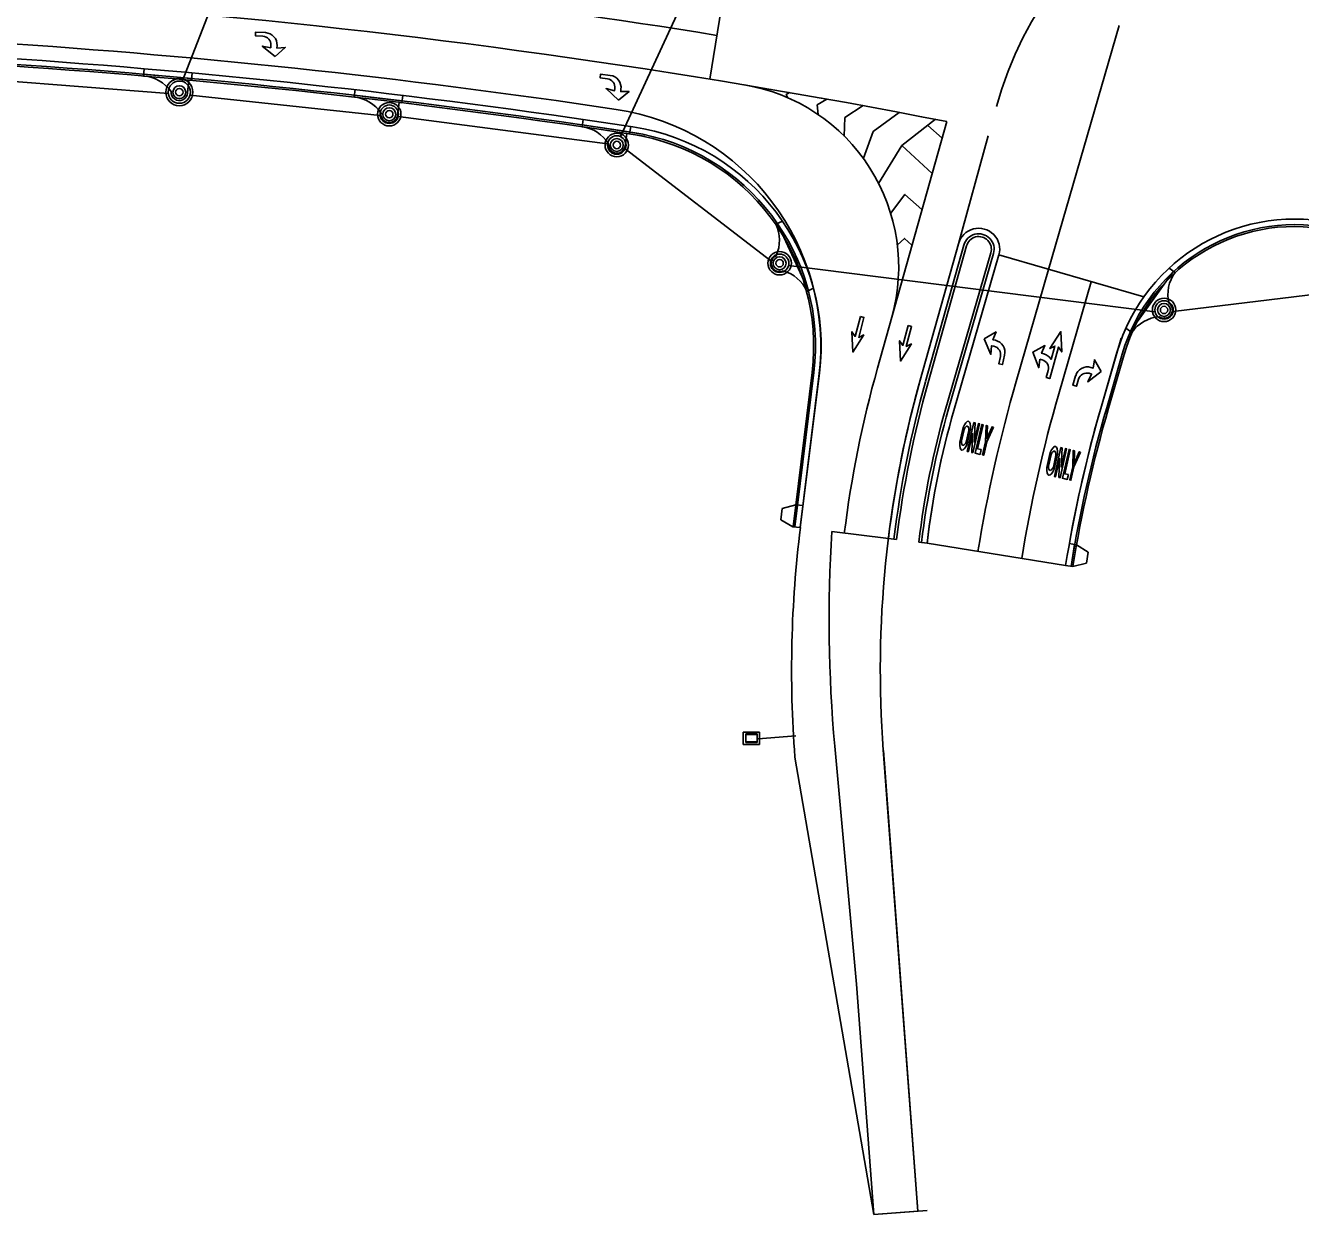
# Model space of a CAD drawing. Extents: x 468143 to 491361, y 1438528 to 1468730.
# Drawn here: x 486680.1 to 487025, y 1467062 to 1467383.7 of the extents above; entities that cross this region are included whole.
import ezdxf

# ---------------------------------------------------------------- set-up
doc = ezdxf.new("R2010")
doc.units = 0
doc.layers.add('Default', color=7, linetype='Continuous')
doc.layers.add('Xreference_dp', color=7, linetype='Continuous')

# ---------------------------------------------------------------- blocks, each defined once
blk = doc.blocks.new('POINT_DISPLAY')
at = {"layer": 'Default'}
blk.add_line((0, 0), (0, 0), dxfattribs=at)
blk = doc.blocks.new('InltCurb1_35')
at = {"layer": 'Default'}
for p, q in [((2.25, 2), (2.25, 5.5)), ((-10, 2), (-10, 0)), ((-10, 1.5), (3, 1.5)), ((3, 2), (2.25, 2)), ((3, 0), (3, 2))]:
    blk.add_line(p, q, dxfattribs=at)
for radius in [1.75, 1]:
    blk.add_circle((0, 5.5), radius, dxfattribs=at)
for centre, radius, start, end in [((0, 5.5), 2.25, 0, 180), ((-9.85, 12), 10, 269.1432, 319.4677)]:
    blk.add_arc(centre, radius, start, end, dxfattribs=at)
for p in [(-0.66, 7.12), (0, 7.75), (0, 7.25), (0, 7.25), (0.7, 7.1), (-1.75, 5.5), (-1.75, 5.5), (-1.62, 4.84), (-1.6, 6.2), (-1.26, 4.28), (-1.22, 6.76), (-0.7, 3.9), (0, 5.5), (0, 5.5), (0, 3.75), (0, 3.75), (0.66, 3.88), (1.22, 4.24), (1.26, 6.72), (1.6, 4.8), (1.62, 6.16), (1.75, 5.5), (1.75, 5.5), (0, 0), (0, 0)]:
    blk.add_blockref('POINT_DISPLAY', p, dxfattribs=at)
blk = doc.blocks.new('InltCurb2_35')
at = {"layer": 'Default'}
for p, q in [((-10, 2), (-10, 0)), ((-10, 1.5), (10, 1.5)), ((10, 2), (10, 0))]:
    blk.add_line(p, q, dxfattribs=at)
for radius in [1.75, 1]:
    blk.add_circle((0, 5.5), radius, dxfattribs=at)
for centre, radius, start, end in [((0, 5.5), 2.25, 0, 180), ((-9.85, 12), 10, 269.1432, 319.4677), ((9.85, 12), 10, 220.5323, 270.8568)]:
    blk.add_arc(centre, radius, start, end, dxfattribs=at)
for p in [(-0.66, 7.12), (0, 7.75), (0, 7.25), (0, 7.25), (0.7, 7.1), (-1.75, 5.5), (-1.75, 5.5), (-1.62, 4.84), (-1.6, 6.2), (-1.26, 4.28), (-1.22, 6.76), (-0.7, 3.9), (0, 5.5), (0, 5.5), (0, 3.75), (0, 3.75), (0.66, 3.88), (1.22, 4.24), (1.26, 6.72), (1.6, 4.8), (1.62, 6.16), (1.75, 5.5), (1.75, 5.5), (0, 0), (0, 0)]:
    blk.add_blockref('POINT_DISPLAY', p, dxfattribs=at)
blk = doc.blocks.new('JBottom50Dia')
at = {"layer": 'Default'}
for radius in [3.17, 2.5, 2.5]:
    blk.add_circle((0, 0), radius, dxfattribs=at)
for p in [(-2.29, 1.01), (-1.74, 1.79), (-0.94, 2.32), (0, 2.5), (0, 2.5), (0, 2.5), (0, 0), (0, 0), (0, 0), (1.01, 2.29), (1.79, 1.74), (2.32, 0.94), (2.5, 0), (2.5, 0), (-2.5, 0), (-2.5, 0), (-2.32, -0.94), (-1.79, -1.74), (-1.01, -2.29), (0, -2.5), (0, -2.5), (0, -2.5), (0.94, -2.32), (1.74, -1.79), (2.29, -1.01)]:
    blk.add_blockref('POINT_DISPLAY', p, dxfattribs=at)
blk = doc.blocks.new('JBottom60Dia')
at = {"layer": 'Default'}
for radius in [3.67, 3, 3]:
    blk.add_circle((0, 0), radius, dxfattribs=at)
for p in [(-2.75, 1.21), (-2.09, 2.15), (-1.13, 2.78), (0, 3), (0, 3), (0, 3), (0, 0), (0, 0), (0, 0), (1.21, 2.75), (2.15, 2.09), (2.78, 1.13), (3, 0), (3, 0), (-3, 0), (-3, 0), (-2.78, -1.13), (-2.15, -2.09), (-1.21, -2.75), (0, -3), (0, -3), (0, -3), (1.13, -2.78), (2.09, -2.15), (2.75, -1.21)]:
    blk.add_blockref('POINT_DISPLAY', p, dxfattribs=at)
blk = doc.blocks.new('Flume1Barrl2')
at = {"layer": 'Default'}
for p, q in [((-3, 0.5), (-1.52, 4)), ((-1.52, 4), (1.52, 4)), ((1.52, 4), (3, 0.5)), ((-3, -1.5), (-3, 0.5)), ((-3, 0), (3, 0)), ((3, -1.5), (3, 0.5))]:
    blk.add_line(p, q, dxfattribs=at)
for p in [(0, 4), (0, 0), (0, 0), (0, -1.5)]:
    blk.add_blockref('POINT_DISPLAY', p, dxfattribs=at)
blk = doc.blocks.new('DBICnoPvt')
at = {"layer": 'Default'}
for p, q in [((2.21, 1.67), (-2.21, 1.67)), ((-2.21, 1.67), (-2.21, -1.67)), ((-1.54, 1.19), (-1.54, -1.19)), ((1.54, 1.19), (-1.54, 1.19)), ((1.54, 1), (-1.54, 1)), ((1.54, -1.19), (1.54, 1.19)), ((2.21, -1.67), (2.21, 1.67)), ((-2.21, -1.67), (2.21, -1.67)), ((-1.54, -1), (1.54, -1)), ((-1.54, -1.19), (1.54, -1.19))]:
    blk.add_line(p, q, dxfattribs=at)
for p in [(-1.54, 1), (-1.54, 0), (-1.54, 0), (0, 1.67), (0, 1), (0, 1), (0, 0), (0, 0), (1.54, 1), (1.54, 0), (1.54, 0), (-1.54, -1), (0, -1), (0, -1), (0, -1.67), (1.54, -1)]:
    blk.add_blockref('POINT_DISPLAY', p, dxfattribs=at)
blk = doc.blocks.new('DALeftTurn_1')
at = {"layer": 'Default'}
for points in [[(5.67, 3.17), (2, 0.5), (4.33, 0.83), (4.33, 0.17)], [(6, 0.17), (6, 0.83), (8.25, 0.5), (5.67, 3.17)], [(2, -2.17), (0, -2.17), (0, -3.17), (2.67, -3.17)]]:
    blk.add_lwpolyline(points, dxfattribs=at)
for centre, radius in [((2, 0.17), 2.33), ((2.67, 0.17), 3.33)]:
    blk.add_arc(centre, radius, 270, 0, dxfattribs=at)
blk = doc.blocks.new('ONLY_5')
at = {"layer": 'Default'}
for p, q in [((1.94, 3.96), (6.06, 3.96)), ((5.6, 3.63), (2.4, 3.63)), ((6.06, 1.96), (1.94, 1.96)), ((2.4, 2.29), (5.6, 2.29))]:
    blk.add_line(p, q, dxfattribs=at)
for points in [[(0, -0.12), (0, 0.21), (5, 1.13), (0, 1.13), (0, 1.46), (8, 1.46), (8, 1.13), (2.9, 0.21), (8, 0.21), (8, -0.12), (0, -0.12)], [(1.33, -2.12), (0, -2.12), (0, -0.79), (8, -0.79), (8, -1.12), (1.33, -1.12), (1.33, -2.12)], [(8, -3.96), (3.67, -3.12), (0, -3.12), (0, -2.79), (3.67, -2.79), (8, -1.96), (8, -2.3), (4.57, -2.96), (8, -3.62), (8, -3.96)]]:
    blk.add_lwpolyline(points, dxfattribs=at)
for major_axis, ratio, start_param, end_param in [((4, 0), 0.291667, 2.111896, 4.171289), ((2.67, 0), 0.3125, 2.214297, 4.068888), ((2.67, 0), 0.3125, 5.35589, 7.210481), ((4, 0), 0.291667, 5.253489, 7.312882)]:
    blk.add_ellipse((4, 2.96), major_axis=major_axis, ratio=ratio, start_param=start_param, end_param=end_param, dxfattribs=at)
blk = doc.blocks.new('DALeftThru')
at = {"layer": 'Default'}
for points in [[(4.33, 0.83), (2, 0.5), (5.67, 3.17), (8.25, 0.5), (6, 0.83), (6, 0.17)], [(4.33, 0.17), (4.33, 0.83)], [(5.05, -2.17), (8.83, -2.17), (7.83, -1), (13.08, -2.67), (7.83, -4.33), (8.83, -3.17), (0, -3.17), (0, -2.17), (2, -2.17)]]:
    blk.add_lwpolyline(points, dxfattribs=at)
for centre, radius, start, end in [((2, 0.17), 2.33, 270, 0), ((2.67, 0.17), 3.33, 315.573, 360)]:
    blk.add_arc(centre, radius, start, end, dxfattribs=at)
blk = doc.blocks.new('DARightTurn')
at = {"layer": 'Default'}
for points in [[(2, 2.17), (0, 2.17), (0, 3.17), (2.67, 3.17)], [(5.67, -3.17), (2, -0.5), (4.33, -0.83), (4.33, -0.17)], [(6, -0.17), (6, -0.83), (8.25, -0.5), (5.67, -3.17)]]:
    blk.add_lwpolyline(points, dxfattribs=at)
for centre, radius in [((2, -0.17), 2.33), ((2.67, -0.17), 3.33)]:
    blk.add_arc(centre, radius, 360, 90, dxfattribs=at)
blk = doc.blocks.new('DAMerge_2')
at = {"layer": 'Default'}
blk.add_lwpolyline([(0.71, -4.09), (0, -3.39), (3.95, 0.56), (2.42, 0.68), (7.31, 3.21), (4.77, -1.68), (4.66, -0.15), (0.71, -4.09)], dxfattribs=at)
blk = doc.blocks.new('DAMerge_6')
at = {"layer": 'Default'}
blk.add_lwpolyline([(0.71, -4.09), (0, -3.39), (3.95, 0.56), (2.42, 0.68), (7.31, 3.21), (4.77, -1.68), (4.66, -0.15), (0.71, -4.09)], dxfattribs=at)

msp = doc.modelspace()

# ---------------------------------------------------------------- linework, layer by layer
at = {"layer": 'Xreference_dp'}
for p, q in [((486747.66, 1467433.47), (486722.51, 1467368.52)), ((486870.54, 1467417.42), (486841.12, 1467353.6)), ((486872.94, 1467416.53), (486865.25, 1467369.15)), ((486976.01, 1467383.65), (486956.91, 1467317.69)), ((486718.76, 1467365.25), (486667.67, 1467369.19)), ((486776.05, 1467359.35), (486724.63, 1467364.85)), ((486837.6, 1467351.65), (486780.95, 1467359.01)), ((486910.6, 1467290.95), (486929.33, 1467357.68)), ((486917.21, 1467351.17), (486926.27, 1467358.28)), ((486928.07, 1467353.19), (486924.2, 1467356.64)), ((486940.58, 1467353.81), (486932.51, 1467324.61)), ((486881.71, 1467319.97), (486842.34, 1467350.26)), ((486922.15, 1467287.71), (486932.51, 1467324.61)), ((486922.15, 1467287.71), (486932.51, 1467324.61)), ((486923.6, 1467287.31), (486933.95, 1467324.21)), ((486924.32, 1467287.1), (486934.68, 1467324.01)), ((486941.28, 1467322.15), (486928.92, 1467279.47)), ((486942, 1467321.94), (486929.84, 1467279.95)), ((486943.46, 1467321.59), (486931.29, 1467279.54)), ((486943.46, 1467321.59), (486931.29, 1467279.54)), ((486943.46, 1467321.59), (486982.64, 1467310.24)), ((486985.69, 1467306.16), (486886.55, 1467318.71)), ((486956.91, 1467317.69), (486948.12, 1467287.34)), ((486990.59, 1467306.3), (487064.16, 1467315.29)), ((486968.43, 1467314.35), (486959.65, 1467284)), ((486976.49, 1467299.04), (486971.17, 1467280.66)), ((486975.38, 1467295.19), (486971.17, 1467280.66)), ((486976.82, 1467294.77), (486972.61, 1467280.24)), ((486977.3, 1467294.63), (486973.09, 1467280.11)), ((486887.75, 1467248.06), (486892.9, 1467289.82)), ((486888.24, 1467248), (486893.4, 1467289.76)), ((486889.73, 1467247.81), (486894.89, 1467289.58)), ((486889.73, 1467247.81), (486894.78, 1467288.72)), ((486889.73, 1467247.81), (486887.75, 1467248.06)), ((486913.55, 1467244.87), (486898.24, 1467246.76)), ((486913.55, 1467244.87), (486915.78, 1467244.6)), ((486913.55, 1467244.87), (486915.78, 1467244.6)), ((486921.81, 1467243.89), (486924.04, 1467243.63)), ((486961.49, 1467237.58), (486924.04, 1467243.63)), ((486961.49, 1467237.58), (486963.46, 1467237.26)), ((486878.35, 1467190.72), (486888.55, 1467191.52)), ((486899.06, 1467188.68), (486904.9, 1467124.31)), ((486921.54, 1467062.89), (486912.18, 1467187.66)), ((486921.54, 1467062.89), (486912.19, 1467187.54)), ((486909.58, 1467061.99), (486888.26, 1467185.74)), ((486909.58, 1467061.99), (486904.9, 1467124.31)), ((486909.58, 1467061.99), (486924.03, 1467063.07)), ((486921.54, 1467062.89), (486909.58, 1467061.99))]:
    msp.add_line(p, q, dxfattribs=at)
for points in [[(486886.39, 1467364.1), (486885.94, 1467365), (486886.83, 1467365.52)], [(486894.56, 1467359.57), (486894.26, 1467362.18), (486896.93, 1467363.75)], [(486901.58, 1467353.76), (486901.79, 1467358.77), (486906.69, 1467361.98)], [(486906.83, 1467347.74), (486909.44, 1467354.98), (486916.46, 1467360.14)], [(486910.92, 1467340.94), (486917.21, 1467351.17), (486925.39, 1467343.65)], [(486914.16, 1467332.81), (486918.04, 1467337.96), (486922.64, 1467333.84)], [(486915.98, 1467324.29), (486917.89, 1467326.06), (486919.94, 1467324.22)]]:
    msp.add_lwpolyline(points, dxfattribs=at)
for centre, radius, start, end in [((487129.34, 1467501.5), 150, 166.3971, 245.8239), ((486541.29, 1465374.28), 2100, 65.36712, 99.90595), ((487039.15, 1467335.06), 100, 75.7532, 164.5462), ((486541.29, 1465374.28), 2033, 80.77607, 85.4857), ((486541.29, 1465374.28), 2021, 78.93045, 91.44817), ((486541.29, 1465374.28), 2009, 81.45128, 91.44817), ((486541.29, 1465374.28), 2005, 81.30471, 91.44817), ((486541.29, 1465374.28), 2003.5, 81.23483, 91.44817), ((486541.29, 1465374.28), 2003, 81.20431, 91.44817), ((486866.34, 1467318.3), 50, 344.324, 80.5077), ((486830.27, 1467296.68), 65, 352.9645, 81.4513), ((486835.34, 1467296.93), 60, 352.9645, 81.3047), ((486835.34, 1467296.93), 58, 352.9645, 81.3047), ((486835.34, 1467296.93), 58.5, 352.9645, 81.3047), ((486937.99, 1467323.13), 5.68, 344.199, 164.8935), ((486937.99, 1467323.13), 5.68, 344.199, 164.8935), ((487023.41, 1467281.28), 50, 75.8122, 163.8517), ((487023.41, 1467281.28), 50, 75.8122, 163.8517), ((487023.41, 1467281.28), 48.5, 75.8122, 163.8517), ((487023.41, 1467281.28), 48, 75.8122, 163.8517), ((486937.99, 1467323.13), 4.18, 343.4469, 164.8935), ((486937.99, 1467323.13), 4.18, 343.4469, 164.8935), ((486937.99, 1467323.13), 3.43, 343.4048, 164.8935), ((487201.37, 1467209.35), 302, 164.324, 172.9795), ((487201.37, 1467209.35), 290, 164.324, 184.2909), ((487201.37, 1467209.35), 290, 164.324, 172.9795), ((487201.37, 1467209.35), 288.5, 164.324, 172.9645), ((487201.37, 1467209.35), 287.75, 164.324, 172.9645), ((487320.34, 1467179.56), 387.51, 163.8517, 170.8263), ((487320.34, 1467179.56), 375.51, 163.8517, 170.8263), ((487143.99, 1467217.95), 223.7, 163.8517, 173.3388), ((487143.99, 1467217.95), 222.95, 163.8517, 173.3388), ((487320.34, 1467179.56), 363.51, 163.8517, 170.8159), ((487320.34, 1467179.56), 363.51, 163.8517, 169.5262), ((487320.34, 1467179.56), 362.01, 163.8517, 170.8159), ((487320.34, 1467179.56), 361.51, 163.8517, 170.8159), ((487143.99, 1467217.95), 221.45, 163.8517, 173.3576), ((487143.99, 1467217.95), 221.45, 163.8517, 173.3388), ((487201.37, 1467209.35), 314, 172.9645, 184.3128), ((487278.02, 1467223.08), 380.52, 176.4322, 185.1872)]:
    msp.add_arc(centre, radius, start, end, dxfattribs=at)

# ---------------------------------------------------------------- block references
for name, p, yscale, rotation in [('DALeftTurn_1', (486742.19, 1467378.73), -1, -3.3179866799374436), ('InltCurb1_35', (486722.22, 1467371.1), -1.0000000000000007, -5.034304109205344), ('DALeftTurn_1', (486835.28, 1467367.36), -1, -7.242483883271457), ('InltCurb1_35', (486779.19, 1467365.12), -1.0000000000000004, -6.857102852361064), ('InltCurb1_35', (486840.89, 1467356.77), -1.0000000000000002, -8.496390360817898), ('InltCurb2_35', (486889.12, 1467321.65), -1, -65.13566406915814), ('Flume1Barrl2', (486963.45, 1467240.3), -1, 80.81591391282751)]:
    msp.add_blockref(name, p, dxfattribs=dict(at, yscale=yscale, rotation=rotation))
for name, p, rotation in [('JBottom60Dia', (486721.74, 1467365.62), 75.04782274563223), ('JBottom50Dia', (486778.53, 1467359.66), 75.04782274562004), ('JBottom50Dia', (486840.08, 1467351.33), 75.04782274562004), ('JBottom50Dia', (486884.13, 1467319.34), 75.45478895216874), ('InltCurb2_35', (486983.66, 1467309.92), -125.75634628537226), ('JBottom50Dia', (486988.13, 1467306.71), 58.436329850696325), ('DAMerge_2', (486908.65, 1467301.76), -149.88691708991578), ('DAMerge_6', (486908.65, 1467301.76), -149.88691708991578), ('DAMerge_2', (486921.54, 1467299.33), -149.88691708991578), ('DAMerge_6', (486921.54, 1467299.33), -149.88691708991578), ('DALeftTurn_1', (486941.31, 1467292.62), 77.01426852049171), ('DALeftThru', (486954.16, 1467288.99), 74.40474195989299), ('DARightTurn', (486966.51, 1467285.45), 73.85170103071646), ('ONLY_5', (486936.3, 1467268.12), 77.01426852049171), ('ONLY_5', (486959.88, 1467261.34), 77.21693768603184), ('Flume1Barrl2', (486888.61, 1467250.97), 82.96447474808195)]:
    msp.add_blockref(name, p, dxfattribs=dict(at, rotation=rotation))
msp.add_blockref('DBICnoPvt', (486876.5, 1467190.83), dxfattribs=at)

doc.saveas('drawing.dxf')
